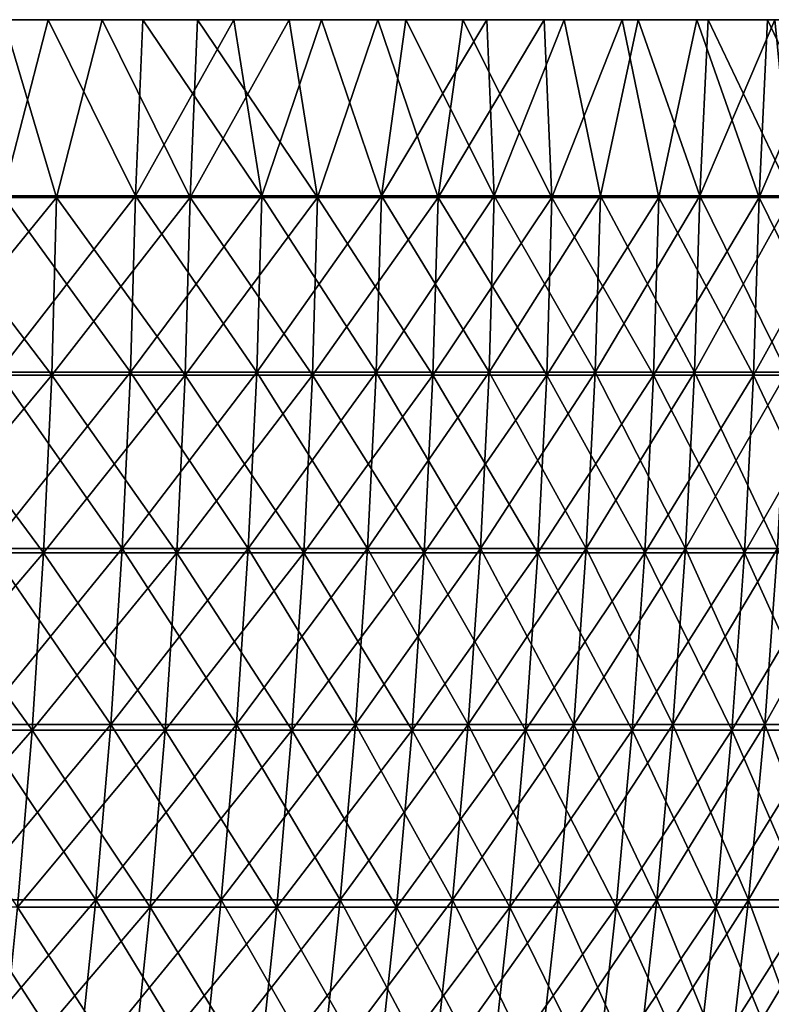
# Model space of a CAD drawing. Header units: millimetres. Extents: x -250 to 250, y -45 to 4150.
# Tile 802 of 805: x 207 to 231, y 4119 to 4150. Entities that reach past the tile are written whole.
import ezdxf

# ---------------------------------------------------------------- set-up
doc = ezdxf.new("R2010")
doc.units = ezdxf.units.MM
doc.header["$LTSCALE"] = 81.481481
for name, color, linetype in [('18', 7, 'CONTINUOUS'), ('19', 7, 'CONTINUOUS'), ('20', 7, 'CONTINUOUS'), ('21', 7, 'CONTINUOUS'), ('22', 7, 'CONTINUOUS')]:
    doc.layers.add(name, color=color, linetype=linetype)

msp = doc.modelspace()

# ---------------------------------------------------------------- linework, layer by layer
at = {"layer": '18', "color": 7, "linetype": 'CONTINUOUS'}
for points in [[(209.768, 4150, -136.005), (206.708, 4150, -140.612), (205.054, 4150, -139.487), (209.768, 4150, -136.005)], [(208.09, 4150, -134.917), (209.768, 4150, -136.005), (205.054, 4150, -139.487), (208.09, 4150, -134.917)], [(206.708, 4150, 140.612), (209.768, 4150, 136.005), (205.055, 4150, 139.487), (206.708, 4150, 140.612)], [(205.055, 4150, 139.487), (209.768, 4150, 136.005), (208.09, 4150, 134.917), (205.055, 4150, 139.487)], [(209.768, 4150, 136.005), (212.725, 4150, 131.331), (208.09, 4150, 134.917), (209.768, 4150, 136.005)], [(208.09, 4150, 134.917), (212.725, 4150, 131.331), (211.024, 4150, 130.28), (208.09, 4150, 134.917)], [(212.725, 4150, -131.331), (209.768, 4150, -136.005), (208.09, 4150, -134.917), (212.725, 4150, -131.331)], [(211.024, 4150, -130.28), (212.725, 4150, -131.331), (208.09, 4150, -134.917), (211.024, 4150, -130.28)], [(212.725, 4150, 131.331), (215.579, 4150, 126.593), (211.024, 4150, 130.28), (212.725, 4150, 131.331)], [(211.024, 4150, 130.28), (215.579, 4150, 126.593), (213.854, 4150, 125.58), (211.024, 4150, 130.28)], [(215.579, 4150, -126.593), (212.725, 4150, -131.331), (211.024, 4150, -130.28), (215.579, 4150, -126.593)], [(213.854, 4150, -125.58), (215.579, 4150, -126.593), (211.024, 4150, -130.28), (213.854, 4150, -125.58)], [(215.579, 4150, 126.593), (218.326, 4150, 121.793), (213.854, 4150, 125.58), (215.579, 4150, 126.593)], [(213.854, 4150, 125.58), (218.326, 4150, 121.793), (216.58, 4150, 120.818), (213.854, 4150, 125.58)], [(218.326, 4150, -121.793), (215.579, 4150, -126.593), (213.854, 4150, -125.58), (218.326, 4150, -121.793)], [(216.58, 4150, -120.819), (218.326, 4150, -121.793), (213.854, 4150, -125.58), (216.58, 4150, -120.819)], [(218.326, 4150, 121.793), (220.967, 4150, 116.934), (216.58, 4150, 120.818), (218.326, 4150, 121.793)], [(216.58, 4150, 120.818), (220.967, 4150, 116.934), (219.2, 4150, 115.998), (216.58, 4150, 120.818)], [(220.967, 4150, -116.934), (218.326, 4150, -121.793), (216.58, 4150, -120.819), (220.967, 4150, -116.934)], [(219.2, 4150, -115.998), (220.967, 4150, -116.934), (216.58, 4150, -120.819), (219.2, 4150, -115.998)], [(220.967, 4150, 116.934), (223.5, 4150, 112.017), (219.2, 4150, 115.998), (220.967, 4150, 116.934)], [(219.2, 4150, 115.998), (223.5, 4150, 112.017), (221.712, 4150, 111.12), (219.2, 4150, 115.998)], [(223.5, 4150, -112.017), (220.967, 4150, -116.934), (219.2, 4150, -115.998), (223.5, 4150, -112.017)], [(221.712, 4150, -111.12), (223.5, 4150, -112.017), (219.2, 4150, -115.998), (221.712, 4150, -111.12)], [(223.5, 4150, 112.017), (225.923, 4150, 107.045), (221.712, 4150, 111.12), (223.5, 4150, 112.017)], [(221.712, 4150, 111.12), (225.923, 4150, 107.045), (224.116, 4150, 106.188), (221.712, 4150, 111.12)], [(225.923, 4150, -107.045), (223.5, 4150, -112.017), (221.712, 4150, -111.12), (225.923, 4150, -107.045)], [(224.116, 4150, -106.189), (225.923, 4150, -107.045), (221.712, 4150, -111.12), (224.116, 4150, -106.189)], [(225.923, 4150, 107.045), (228.236, 4150, 102.021), (224.116, 4150, 106.188), (225.923, 4150, 107.045)], [(224.116, 4150, 106.188), (228.236, 4150, 102.021), (226.41, 4150, 101.205), (224.116, 4150, 106.188)], [(228.236, 4150, -102.021), (225.923, 4150, -107.045), (224.116, 4150, -106.189), (228.236, 4150, -102.021)], [(226.41, 4150, -101.205), (228.236, 4150, -102.021), (224.116, 4150, -106.189), (226.41, 4150, -101.205)], [(228.236, 4150, 102.021), (230.437, 4150, 96.947), (226.41, 4150, 101.205), (228.236, 4150, 102.021)], [(226.41, 4150, 101.205), (230.437, 4150, 96.947), (228.594, 4150, 96.171), (226.41, 4150, 101.205)], [(230.437, 4150, -96.947), (228.236, 4150, -102.021), (226.41, 4150, -101.205), (230.437, 4150, -96.947)], [(228.594, 4150, -96.171), (230.437, 4150, -96.947), (226.41, 4150, -101.205), (228.594, 4150, -96.171)], [(230.437, 4150, 96.947), (232.525, 4150, 91.825), (228.594, 4150, 96.171), (230.437, 4150, 96.947)], [(228.594, 4150, 96.171), (232.525, 4150, 91.825), (230.665, 4150, 91.09), (228.594, 4150, 96.171)], [(232.525, 4150, -91.825), (230.437, 4150, -96.947), (228.594, 4150, -96.171), (232.525, 4150, -91.825)], [(230.665, 4150, -91.091), (232.525, 4150, -91.825), (228.594, 4150, -96.171), (230.665, 4150, -91.091)]]:
    msp.add_3dface(points, dxfattribs=at)
at = {"layer": '19', "color": 7, "linetype": 'CONTINUOUS'}
for points in [[(206.708, 4150, -140.612), (208.35, 4144.483, -138.058), (204, 4144.483, -144.408), (206.708, 4150, -140.612)], [(206.708, 4150, -140.612), (209.768, 4150, -136.005), (208.35, 4144.483, -138.058), (206.708, 4150, -140.612)], [(209.768, 4150, -136.005), (212.503, 4144.483, -131.576), (208.35, 4144.483, -138.058), (209.768, 4150, -136.005)], [(209.768, 4150, -136.005), (212.725, 4150, -131.331), (212.503, 4144.483, -131.576), (209.768, 4150, -136.005)], [(212.725, 4150, -131.331), (215.579, 4150, -126.593), (212.503, 4144.483, -131.576), (212.725, 4150, -131.331)], [(215.579, 4150, -126.593), (216.454, 4144.483, -124.97), (212.503, 4144.483, -131.576), (215.579, 4150, -126.593)], [(215.579, 4150, -126.593), (218.326, 4150, -121.793), (216.454, 4144.483, -124.97), (215.579, 4150, -126.593)], [(218.326, 4150, -121.793), (220.199, 4144.483, -118.245), (216.454, 4144.483, -124.97), (218.326, 4150, -121.793)], [(218.326, 4150, -121.793), (220.967, 4150, -116.934), (220.199, 4144.483, -118.245), (218.326, 4150, -121.793)], [(220.967, 4150, -116.934), (223.5, 4150, -112.017), (220.199, 4144.483, -118.245), (220.967, 4150, -116.934)], [(223.5, 4150, -112.017), (223.736, 4144.483, -111.407), (220.199, 4144.483, -118.245), (223.5, 4150, -112.017)], [(223.5, 4150, -112.017), (225.923, 4150, -107.045), (223.736, 4144.483, -111.407), (223.5, 4150, -112.017)], [(225.923, 4150, -107.045), (227.061, 4144.483, -104.465), (223.736, 4144.483, -111.407), (225.923, 4150, -107.045)], [(225.923, 4150, -107.045), (228.236, 4150, -102.021), (227.061, 4144.483, -104.465), (225.923, 4150, -107.045)], [(228.236, 4150, -102.021), (230.17, 4144.483, -97.423), (227.061, 4144.483, -104.465), (228.236, 4150, -102.021)], [(228.236, 4150, -102.021), (230.437, 4150, -96.947), (230.17, 4144.483, -97.423), (228.236, 4150, -102.021)], [(230.437, 4150, -96.947), (232.525, 4150, -91.825), (230.17, 4144.483, -97.423), (230.437, 4150, -96.947)], [(232.525, 4150, -91.825), (233.061, 4144.483, -90.288), (230.17, 4144.483, -97.423), (232.525, 4150, -91.825)], [(208.197, 4138.964, -137.957), (203.85, 4138.964, -144.303), (208.35, 4144.483, -138.058), (208.197, 4138.964, -137.957)], [(208.35, 4144.483, -138.058), (203.85, 4138.964, -144.303), (204, 4144.483, -144.408), (208.35, 4144.483, -138.058)], [(212.347, 4138.964, -131.48), (208.197, 4138.964, -137.957), (212.503, 4144.483, -131.576), (212.347, 4138.964, -131.48)], [(212.503, 4144.483, -131.576), (208.197, 4138.964, -137.957), (208.35, 4144.483, -138.058), (212.503, 4144.483, -131.576)], [(216.295, 4138.964, -124.878), (212.347, 4138.964, -131.48), (216.454, 4144.483, -124.97), (216.295, 4138.964, -124.878)], [(216.454, 4144.483, -124.97), (212.347, 4138.964, -131.48), (212.503, 4144.483, -131.576), (216.454, 4144.483, -124.97)], [(220.038, 4138.964, -118.158), (216.295, 4138.964, -124.878), (220.199, 4144.483, -118.245), (220.038, 4138.964, -118.158)], [(220.199, 4144.483, -118.245), (216.295, 4138.964, -124.878), (216.454, 4144.483, -124.97), (220.199, 4144.483, -118.245)], [(223.573, 4138.964, -111.326), (220.038, 4138.964, -118.158), (223.736, 4144.483, -111.407), (223.573, 4138.964, -111.326)], [(223.736, 4144.483, -111.407), (220.038, 4138.964, -118.158), (220.199, 4144.483, -118.245), (223.736, 4144.483, -111.407)], [(226.895, 4138.964, -104.388), (223.573, 4138.964, -111.326), (227.061, 4144.483, -104.465), (226.895, 4138.964, -104.388)], [(227.061, 4144.483, -104.465), (223.573, 4138.964, -111.326), (223.736, 4144.483, -111.407), (227.061, 4144.483, -104.465)], [(230.002, 4138.964, -97.351), (226.895, 4138.964, -104.388), (230.17, 4144.483, -97.423), (230.002, 4138.964, -97.351)], [(230.17, 4144.483, -97.423), (226.895, 4138.964, -104.388), (227.061, 4144.483, -104.465), (230.17, 4144.483, -97.423)], [(232.891, 4138.964, -90.222), (230.002, 4138.964, -97.351), (233.061, 4144.483, -90.288), (232.891, 4138.964, -90.222)], [(233.061, 4144.483, -90.288), (230.002, 4138.964, -97.351), (230.17, 4144.483, -97.423), (233.061, 4144.483, -90.288)], [(207.943, 4133.45, -137.788), (203.602, 4133.45, -144.127), (208.197, 4138.964, -137.957), (207.943, 4133.45, -137.788)], [(208.197, 4138.964, -137.957), (203.602, 4133.45, -144.127), (203.85, 4138.964, -144.303), (208.197, 4138.964, -137.957)], [(212.088, 4133.45, -131.319), (207.943, 4133.45, -137.788), (212.347, 4138.964, -131.48), (212.088, 4133.45, -131.319)], [(212.347, 4138.964, -131.48), (207.943, 4133.45, -137.788), (208.197, 4138.964, -137.957), (212.347, 4138.964, -131.48)], [(216.031, 4133.45, -124.726), (212.088, 4133.45, -131.319), (216.295, 4138.964, -124.878), (216.031, 4133.45, -124.726)], [(216.295, 4138.964, -124.878), (212.088, 4133.45, -131.319), (212.347, 4138.964, -131.48), (216.295, 4138.964, -124.878)], [(219.77, 4133.45, -118.014), (216.031, 4133.45, -124.726), (220.038, 4138.964, -118.158), (219.77, 4133.45, -118.014)], [(220.038, 4138.964, -118.158), (216.031, 4133.45, -124.726), (216.295, 4138.964, -124.878), (220.038, 4138.964, -118.158)], [(223.3, 4133.45, -111.19), (219.77, 4133.45, -118.014), (223.573, 4138.964, -111.326), (223.3, 4133.45, -111.19)], [(223.573, 4138.964, -111.326), (219.77, 4133.45, -118.014), (220.038, 4138.964, -118.158), (223.573, 4138.964, -111.326)], [(226.618, 4133.45, -104.261), (223.3, 4133.45, -111.19), (226.895, 4138.964, -104.388), (226.618, 4133.45, -104.261)], [(226.895, 4138.964, -104.388), (223.3, 4133.45, -111.19), (223.573, 4138.964, -111.326), (226.895, 4138.964, -104.388)], [(229.721, 4133.45, -97.233), (226.618, 4133.45, -104.261), (230.002, 4138.964, -97.351), (229.721, 4133.45, -97.233)], [(230.002, 4138.964, -97.351), (226.618, 4133.45, -104.261), (226.895, 4138.964, -104.388), (230.002, 4138.964, -97.351)], [(232.607, 4133.45, -90.112), (229.721, 4133.45, -97.233), (232.891, 4138.964, -90.222), (232.607, 4133.45, -90.112)], [(232.891, 4138.964, -90.222), (229.721, 4133.45, -97.233), (230.002, 4138.964, -97.351), (232.891, 4138.964, -90.222)], [(207.588, 4127.944, -137.553), (203.254, 4127.944, -143.88), (207.943, 4133.45, -137.788), (207.588, 4127.944, -137.553)], [(207.943, 4133.45, -137.788), (203.254, 4127.944, -143.88), (203.602, 4133.45, -144.127), (207.943, 4133.45, -137.788)], [(211.725, 4127.944, -131.095), (207.588, 4127.944, -137.553), (212.088, 4133.45, -131.319), (211.725, 4127.944, -131.095)], [(212.088, 4133.45, -131.319), (207.588, 4127.944, -137.553), (207.943, 4133.45, -137.788), (212.088, 4133.45, -131.319)], [(215.662, 4127.944, -124.513), (211.725, 4127.944, -131.095), (216.031, 4133.45, -124.726), (215.662, 4127.944, -124.513)], [(216.031, 4133.45, -124.726), (211.725, 4127.944, -131.095), (212.088, 4133.45, -131.319), (216.031, 4133.45, -124.726)], [(219.394, 4127.944, -117.812), (215.662, 4127.944, -124.513), (219.77, 4133.45, -118.014), (219.394, 4127.944, -117.812)], [(219.77, 4133.45, -118.014), (215.662, 4127.944, -124.513), (216.031, 4133.45, -124.726), (219.77, 4133.45, -118.014)], [(222.918, 4127.944, -111), (219.394, 4127.944, -117.812), (223.3, 4133.45, -111.19), (222.918, 4127.944, -111)], [(223.3, 4133.45, -111.19), (219.394, 4127.944, -117.812), (219.77, 4133.45, -118.014), (223.3, 4133.45, -111.19)], [(226.231, 4127.944, -104.083), (222.918, 4127.944, -111), (226.618, 4133.45, -104.261), (226.231, 4127.944, -104.083)], [(226.618, 4133.45, -104.261), (222.918, 4127.944, -111), (223.3, 4133.45, -111.19), (226.618, 4133.45, -104.261)], [(229.329, 4127.944, -97.066), (226.231, 4127.944, -104.083), (229.721, 4133.45, -97.233), (229.329, 4127.944, -97.066)], [(229.721, 4133.45, -97.233), (226.231, 4127.944, -104.083), (226.618, 4133.45, -104.261), (229.721, 4133.45, -97.233)], [(232.209, 4127.944, -89.958), (229.329, 4127.944, -97.066), (232.607, 4133.45, -90.112), (232.209, 4127.944, -89.958)], [(232.607, 4133.45, -90.112), (229.329, 4127.944, -97.066), (229.721, 4133.45, -97.233), (232.607, 4133.45, -90.112)], [(207.131, 4122.448, -137.25), (202.806, 4122.448, -143.564), (207.588, 4127.944, -137.553), (207.131, 4122.448, -137.25)], [(207.588, 4127.944, -137.553), (202.806, 4122.448, -143.564), (203.254, 4127.944, -143.88), (207.588, 4127.944, -137.553)], [(211.26, 4122.448, -130.806), (207.131, 4122.448, -137.25), (211.725, 4127.944, -131.095), (211.26, 4122.448, -130.806)], [(211.725, 4127.944, -131.095), (207.131, 4122.448, -137.25), (207.588, 4127.944, -137.553), (211.725, 4127.944, -131.095)], [(215.188, 4122.448, -124.239), (211.26, 4122.448, -130.806), (215.662, 4127.944, -124.513), (215.188, 4122.448, -124.239)], [(215.662, 4127.944, -124.513), (211.26, 4122.448, -130.806), (211.725, 4127.944, -131.095), (215.662, 4127.944, -124.513)], [(218.911, 4122.448, -117.553), (215.188, 4122.448, -124.239), (219.394, 4127.944, -117.812), (218.911, 4122.448, -117.553)], [(219.394, 4127.944, -117.812), (215.188, 4122.448, -124.239), (215.662, 4127.944, -124.513), (219.394, 4127.944, -117.812)], [(222.428, 4122.448, -110.756), (218.911, 4122.448, -117.553), (222.918, 4127.944, -111), (222.428, 4122.448, -110.756)], [(222.918, 4127.944, -111), (218.911, 4122.448, -117.553), (219.394, 4127.944, -117.812), (222.918, 4127.944, -111)], [(225.733, 4122.448, -103.854), (222.428, 4122.448, -110.756), (226.231, 4127.944, -104.083), (225.733, 4122.448, -103.854)], [(226.231, 4127.944, -104.083), (222.428, 4122.448, -110.756), (222.918, 4127.944, -111), (226.231, 4127.944, -104.083)], [(228.824, 4122.448, -96.853), (225.733, 4122.448, -103.854), (229.329, 4127.944, -97.066), (228.824, 4122.448, -96.853)], [(229.329, 4127.944, -97.066), (225.733, 4122.448, -103.854), (226.231, 4127.944, -104.083), (229.329, 4127.944, -97.066)], [(231.698, 4122.448, -89.76), (228.824, 4122.448, -96.853), (232.209, 4127.944, -89.958), (231.698, 4122.448, -89.76)], [(232.209, 4127.944, -89.958), (228.824, 4122.448, -96.853), (229.329, 4127.944, -97.066), (232.209, 4127.944, -89.958)], [(210.691, 4116.967, -130.454), (206.573, 4116.967, -136.88), (211.26, 4122.448, -130.806), (210.691, 4116.967, -130.454)], [(211.26, 4122.448, -130.806), (206.573, 4116.967, -136.88), (207.131, 4122.448, -137.25), (211.26, 4122.448, -130.806)], [(214.608, 4116.967, -123.904), (210.691, 4116.967, -130.454), (215.188, 4122.448, -124.239), (214.608, 4116.967, -123.904)], [(215.188, 4122.448, -124.239), (210.691, 4116.967, -130.454), (211.26, 4122.448, -130.806), (215.188, 4122.448, -124.239)], [(218.322, 4116.967, -117.236), (214.608, 4116.967, -123.904), (218.911, 4122.448, -117.553), (218.322, 4116.967, -117.236)], [(218.911, 4122.448, -117.553), (214.608, 4116.967, -123.904), (215.188, 4122.448, -124.239), (218.911, 4122.448, -117.553)], [(221.829, 4116.967, -110.458), (218.322, 4116.967, -117.236), (222.428, 4122.448, -110.756), (221.829, 4116.967, -110.458)], [(222.428, 4122.448, -110.756), (218.322, 4116.967, -117.236), (218.911, 4122.448, -117.553), (222.428, 4122.448, -110.756)], [(225.125, 4116.967, -103.574), (221.829, 4116.967, -110.458), (225.733, 4122.448, -103.854), (225.125, 4116.967, -103.574)], [(225.733, 4122.448, -103.854), (221.829, 4116.967, -110.458), (222.428, 4122.448, -110.756), (225.733, 4122.448, -103.854)], [(228.208, 4116.967, -96.592), (225.125, 4116.967, -103.574), (228.824, 4122.448, -96.853), (228.208, 4116.967, -96.592)], [(228.824, 4122.448, -96.853), (225.125, 4116.967, -103.574), (225.733, 4122.448, -103.854), (228.824, 4122.448, -96.853)], [(231.074, 4116.967, -89.519), (228.208, 4116.967, -96.592), (231.698, 4122.448, -89.76), (231.074, 4116.967, -89.519)], [(231.698, 4122.448, -89.76), (228.208, 4116.967, -96.592), (228.824, 4122.448, -96.853), (231.698, 4122.448, -89.76)]]:
    msp.add_3dface(points, dxfattribs=at)
at = {"layer": '20', "color": 7, "linetype": 'CONTINUOUS'}
for points in [[(206.708, 4150, 140.612), (204, 4144.483, 144.408), (208.35, 4144.483, 138.058), (206.708, 4150, 140.612)], [(209.768, 4150, 136.005), (206.708, 4150, 140.612), (208.35, 4144.483, 138.058), (209.768, 4150, 136.005)], [(209.768, 4150, 136.005), (208.35, 4144.483, 138.058), (212.503, 4144.483, 131.576), (209.768, 4150, 136.005)], [(212.725, 4150, 131.331), (209.768, 4150, 136.005), (212.503, 4144.483, 131.576), (212.725, 4150, 131.331)], [(212.725, 4150, 131.331), (212.503, 4144.483, 131.576), (216.454, 4144.483, 124.97), (212.725, 4150, 131.331)], [(215.579, 4150, 126.593), (212.725, 4150, 131.331), (216.454, 4144.483, 124.97), (215.579, 4150, 126.593)], [(218.326, 4150, 121.793), (215.579, 4150, 126.593), (216.454, 4144.483, 124.97), (218.326, 4150, 121.793)], [(218.326, 4150, 121.793), (216.454, 4144.483, 124.97), (220.199, 4144.483, 118.245), (218.326, 4150, 121.793)], [(220.967, 4150, 116.934), (218.326, 4150, 121.793), (220.199, 4144.483, 118.245), (220.967, 4150, 116.934)], [(220.967, 4150, 116.934), (220.199, 4144.483, 118.245), (223.736, 4144.483, 111.407), (220.967, 4150, 116.934)], [(223.5, 4150, 112.017), (220.967, 4150, 116.934), (223.736, 4144.483, 111.407), (223.5, 4150, 112.017)], [(225.923, 4150, 107.045), (223.5, 4150, 112.017), (223.736, 4144.483, 111.407), (225.923, 4150, 107.045)], [(225.923, 4150, 107.045), (223.736, 4144.483, 111.407), (227.061, 4144.483, 104.465), (225.923, 4150, 107.045)], [(228.236, 4150, 102.021), (225.923, 4150, 107.045), (227.061, 4144.483, 104.465), (228.236, 4150, 102.021)], [(228.236, 4150, 102.021), (227.061, 4144.483, 104.465), (230.17, 4144.483, 97.423), (228.236, 4150, 102.021)], [(230.437, 4150, 96.947), (228.236, 4150, 102.021), (230.17, 4144.483, 97.423), (230.437, 4150, 96.947)], [(230.437, 4150, 96.947), (230.17, 4144.483, 97.423), (233.061, 4144.483, 90.288), (230.437, 4150, 96.947)], [(232.525, 4150, 91.825), (230.437, 4150, 96.947), (233.061, 4144.483, 90.288), (232.525, 4150, 91.825)], [(203.85, 4138.964, 144.303), (208.197, 4138.964, 137.957), (204, 4144.483, 144.408), (203.85, 4138.964, 144.303)], [(204, 4144.483, 144.408), (208.197, 4138.964, 137.957), (208.35, 4144.483, 138.058), (204, 4144.483, 144.408)], [(208.197, 4138.964, 137.957), (212.347, 4138.964, 131.48), (208.35, 4144.483, 138.058), (208.197, 4138.964, 137.957)], [(208.35, 4144.483, 138.058), (212.347, 4138.964, 131.48), (212.503, 4144.483, 131.576), (208.35, 4144.483, 138.058)], [(212.347, 4138.964, 131.48), (216.295, 4138.964, 124.878), (212.503, 4144.483, 131.576), (212.347, 4138.964, 131.48)], [(212.503, 4144.483, 131.576), (216.295, 4138.964, 124.878), (216.454, 4144.483, 124.97), (212.503, 4144.483, 131.576)], [(216.295, 4138.964, 124.878), (220.038, 4138.964, 118.158), (216.454, 4144.483, 124.97), (216.295, 4138.964, 124.878)], [(216.454, 4144.483, 124.97), (220.038, 4138.964, 118.158), (220.199, 4144.483, 118.245), (216.454, 4144.483, 124.97)], [(220.038, 4138.964, 118.158), (223.573, 4138.964, 111.326), (220.199, 4144.483, 118.245), (220.038, 4138.964, 118.158)], [(220.199, 4144.483, 118.245), (223.573, 4138.964, 111.326), (223.736, 4144.483, 111.407), (220.199, 4144.483, 118.245)], [(223.573, 4138.964, 111.326), (226.895, 4138.964, 104.388), (223.736, 4144.483, 111.407), (223.573, 4138.964, 111.326)], [(223.736, 4144.483, 111.407), (226.895, 4138.964, 104.388), (227.061, 4144.483, 104.465), (223.736, 4144.483, 111.407)], [(226.895, 4138.964, 104.388), (230.002, 4138.964, 97.351), (227.061, 4144.483, 104.465), (226.895, 4138.964, 104.388)], [(227.061, 4144.483, 104.465), (230.002, 4138.964, 97.351), (230.17, 4144.483, 97.423), (227.061, 4144.483, 104.465)], [(230.002, 4138.964, 97.351), (232.891, 4138.964, 90.222), (230.17, 4144.483, 97.423), (230.002, 4138.964, 97.351)], [(230.17, 4144.483, 97.423), (232.891, 4138.964, 90.222), (233.061, 4144.483, 90.288), (230.17, 4144.483, 97.423)], [(203.602, 4133.45, 144.127), (207.943, 4133.45, 137.788), (203.85, 4138.964, 144.303), (203.602, 4133.45, 144.127)], [(203.85, 4138.964, 144.303), (207.943, 4133.45, 137.788), (208.197, 4138.964, 137.957), (203.85, 4138.964, 144.303)], [(207.943, 4133.45, 137.788), (212.088, 4133.45, 131.319), (208.197, 4138.964, 137.957), (207.943, 4133.45, 137.788)], [(208.197, 4138.964, 137.957), (212.088, 4133.45, 131.319), (212.347, 4138.964, 131.48), (208.197, 4138.964, 137.957)], [(212.088, 4133.45, 131.319), (216.031, 4133.45, 124.726), (212.347, 4138.964, 131.48), (212.088, 4133.45, 131.319)], [(212.347, 4138.964, 131.48), (216.031, 4133.45, 124.726), (216.295, 4138.964, 124.878), (212.347, 4138.964, 131.48)], [(216.031, 4133.45, 124.726), (219.77, 4133.45, 118.014), (216.295, 4138.964, 124.878), (216.031, 4133.45, 124.726)], [(216.295, 4138.964, 124.878), (219.77, 4133.45, 118.014), (220.038, 4138.964, 118.158), (216.295, 4138.964, 124.878)], [(219.77, 4133.45, 118.014), (223.3, 4133.45, 111.19), (220.038, 4138.964, 118.158), (219.77, 4133.45, 118.014)], [(220.038, 4138.964, 118.158), (223.3, 4133.45, 111.19), (223.573, 4138.964, 111.326), (220.038, 4138.964, 118.158)], [(223.3, 4133.45, 111.19), (226.618, 4133.45, 104.261), (223.573, 4138.964, 111.326), (223.3, 4133.45, 111.19)], [(223.573, 4138.964, 111.326), (226.618, 4133.45, 104.261), (226.895, 4138.964, 104.388), (223.573, 4138.964, 111.326)], [(226.618, 4133.45, 104.261), (229.721, 4133.45, 97.233), (226.895, 4138.964, 104.388), (226.618, 4133.45, 104.261)], [(226.895, 4138.964, 104.388), (229.721, 4133.45, 97.233), (230.002, 4138.964, 97.351), (226.895, 4138.964, 104.388)], [(229.721, 4133.45, 97.233), (232.607, 4133.45, 90.112), (230.002, 4138.964, 97.351), (229.721, 4133.45, 97.233)], [(230.002, 4138.964, 97.351), (232.607, 4133.45, 90.112), (232.891, 4138.964, 90.222), (230.002, 4138.964, 97.351)], [(203.254, 4127.944, 143.88), (207.588, 4127.944, 137.553), (203.602, 4133.45, 144.127), (203.254, 4127.944, 143.88)], [(203.602, 4133.45, 144.127), (207.588, 4127.944, 137.553), (207.943, 4133.45, 137.788), (203.602, 4133.45, 144.127)], [(207.588, 4127.944, 137.553), (211.725, 4127.944, 131.095), (207.943, 4133.45, 137.788), (207.588, 4127.944, 137.553)], [(207.943, 4133.45, 137.788), (211.725, 4127.944, 131.095), (212.088, 4133.45, 131.319), (207.943, 4133.45, 137.788)], [(211.725, 4127.944, 131.095), (215.662, 4127.944, 124.513), (212.088, 4133.45, 131.319), (211.725, 4127.944, 131.095)], [(212.088, 4133.45, 131.319), (215.662, 4127.944, 124.513), (216.031, 4133.45, 124.726), (212.088, 4133.45, 131.319)], [(215.662, 4127.944, 124.513), (219.394, 4127.944, 117.812), (216.031, 4133.45, 124.726), (215.662, 4127.944, 124.513)], [(216.031, 4133.45, 124.726), (219.394, 4127.944, 117.812), (219.77, 4133.45, 118.014), (216.031, 4133.45, 124.726)], [(219.394, 4127.944, 117.812), (222.918, 4127.944, 111), (219.77, 4133.45, 118.014), (219.394, 4127.944, 117.812)], [(219.77, 4133.45, 118.014), (222.918, 4127.944, 111), (223.3, 4133.45, 111.19), (219.77, 4133.45, 118.014)], [(222.918, 4127.944, 111), (226.231, 4127.944, 104.083), (223.3, 4133.45, 111.19), (222.918, 4127.944, 111)], [(223.3, 4133.45, 111.19), (226.231, 4127.944, 104.083), (226.618, 4133.45, 104.261), (223.3, 4133.45, 111.19)], [(226.231, 4127.944, 104.083), (229.329, 4127.944, 97.066), (226.618, 4133.45, 104.261), (226.231, 4127.944, 104.083)], [(226.618, 4133.45, 104.261), (229.329, 4127.944, 97.066), (229.721, 4133.45, 97.233), (226.618, 4133.45, 104.261)], [(229.329, 4127.944, 97.066), (232.209, 4127.944, 89.958), (229.721, 4133.45, 97.233), (229.329, 4127.944, 97.066)], [(229.721, 4133.45, 97.233), (232.209, 4127.944, 89.958), (232.607, 4133.45, 90.112), (229.721, 4133.45, 97.233)], [(203.254, 4127.944, 143.88), (207.131, 4122.448, 137.25), (207.588, 4127.944, 137.553), (203.254, 4127.944, 143.88)], [(207.131, 4122.448, 137.25), (211.26, 4122.448, 130.806), (207.588, 4127.944, 137.553), (207.131, 4122.448, 137.25)], [(207.588, 4127.944, 137.553), (211.26, 4122.448, 130.806), (211.725, 4127.944, 131.095), (207.588, 4127.944, 137.553)], [(211.26, 4122.448, 130.806), (215.188, 4122.448, 124.239), (211.725, 4127.944, 131.095), (211.26, 4122.448, 130.806)], [(211.725, 4127.944, 131.095), (215.188, 4122.448, 124.239), (215.662, 4127.944, 124.513), (211.725, 4127.944, 131.095)], [(215.188, 4122.448, 124.239), (218.911, 4122.448, 117.553), (215.662, 4127.944, 124.513), (215.188, 4122.448, 124.239)], [(215.662, 4127.944, 124.513), (218.911, 4122.448, 117.553), (219.394, 4127.944, 117.812), (215.662, 4127.944, 124.513)], [(218.911, 4122.448, 117.553), (222.428, 4122.448, 110.756), (219.394, 4127.944, 117.812), (218.911, 4122.448, 117.553)], [(219.394, 4127.944, 117.812), (222.428, 4122.448, 110.756), (222.918, 4127.944, 111), (219.394, 4127.944, 117.812)], [(222.428, 4122.448, 110.756), (225.733, 4122.448, 103.854), (222.918, 4127.944, 111), (222.428, 4122.448, 110.756)], [(222.918, 4127.944, 111), (225.733, 4122.448, 103.854), (226.231, 4127.944, 104.083), (222.918, 4127.944, 111)], [(225.733, 4122.448, 103.854), (228.824, 4122.448, 96.853), (226.231, 4127.944, 104.083), (225.733, 4122.448, 103.854)], [(226.231, 4127.944, 104.083), (228.824, 4122.448, 96.853), (229.329, 4127.944, 97.066), (226.231, 4127.944, 104.083)], [(228.824, 4122.448, 96.853), (231.698, 4122.448, 89.76), (229.329, 4127.944, 97.066), (228.824, 4122.448, 96.853)], [(229.329, 4127.944, 97.066), (231.698, 4122.448, 89.76), (232.209, 4127.944, 89.958), (229.329, 4127.944, 97.066)], [(206.573, 4116.967, 136.88), (210.691, 4116.967, 130.454), (207.131, 4122.448, 137.25), (206.573, 4116.967, 136.88)], [(207.131, 4122.448, 137.25), (210.691, 4116.967, 130.454), (211.26, 4122.448, 130.806), (207.131, 4122.448, 137.25)], [(210.691, 4116.967, 130.454), (214.608, 4116.967, 123.904), (211.26, 4122.448, 130.806), (210.691, 4116.967, 130.454)], [(211.26, 4122.448, 130.806), (214.608, 4116.967, 123.904), (215.188, 4122.448, 124.239), (211.26, 4122.448, 130.806)], [(214.608, 4116.967, 123.904), (218.322, 4116.967, 117.236), (215.188, 4122.448, 124.239), (214.608, 4116.967, 123.904)], [(215.188, 4122.448, 124.239), (218.322, 4116.967, 117.236), (218.911, 4122.448, 117.553), (215.188, 4122.448, 124.239)], [(218.322, 4116.967, 117.236), (221.829, 4116.967, 110.458), (218.911, 4122.448, 117.553), (218.322, 4116.967, 117.236)], [(218.911, 4122.448, 117.553), (221.829, 4116.967, 110.458), (222.428, 4122.448, 110.756), (218.911, 4122.448, 117.553)], [(221.829, 4116.967, 110.458), (225.125, 4116.967, 103.574), (222.428, 4122.448, 110.756), (221.829, 4116.967, 110.458)], [(222.428, 4122.448, 110.756), (225.125, 4116.967, 103.574), (225.733, 4122.448, 103.854), (222.428, 4122.448, 110.756)], [(225.125, 4116.967, 103.574), (228.208, 4116.967, 96.592), (225.733, 4122.448, 103.854), (225.125, 4116.967, 103.574)], [(225.733, 4122.448, 103.854), (228.208, 4116.967, 96.592), (228.824, 4122.448, 96.853), (225.733, 4122.448, 103.854)], [(228.208, 4116.967, 96.592), (231.074, 4116.967, 89.519), (228.824, 4122.448, 96.853), (228.208, 4116.967, 96.592)], [(228.824, 4122.448, 96.853), (231.074, 4116.967, 89.519), (231.698, 4122.448, 89.76), (228.824, 4122.448, 96.853)]]:
    msp.add_3dface(points, dxfattribs=at)
at = {"layer": '21', "color": 7, "linetype": 'CONTINUOUS'}
for points in [[(205.055, 4150, 139.487), (208.09, 4150, 134.917), (206.683, 4144.528, 136.953), (205.055, 4150, 139.487)], [(208.09, 4150, 134.917), (210.803, 4144.528, 130.523), (206.683, 4144.528, 136.953), (208.09, 4150, 134.917)], [(208.09, 4150, 134.917), (211.024, 4150, 130.28), (210.803, 4144.528, 130.523), (208.09, 4150, 134.917)], [(211.024, 4150, 130.28), (213.854, 4150, 125.58), (210.803, 4144.528, 130.523), (211.024, 4150, 130.28)], [(213.854, 4150, 125.58), (214.722, 4144.528, 123.97), (210.803, 4144.528, 130.523), (213.854, 4150, 125.58)], [(213.854, 4150, 125.58), (216.58, 4150, 120.818), (214.722, 4144.528, 123.97), (213.854, 4150, 125.58)], [(216.58, 4150, 120.818), (218.438, 4144.528, 117.299), (214.722, 4144.528, 123.97), (216.58, 4150, 120.818)], [(216.58, 4150, 120.818), (219.2, 4150, 115.998), (218.438, 4144.528, 117.299), (216.58, 4150, 120.818)], [(219.2, 4150, 115.998), (221.712, 4150, 111.12), (218.438, 4144.528, 117.299), (219.2, 4150, 115.998)], [(221.712, 4150, 111.12), (221.946, 4144.528, 110.516), (218.438, 4144.528, 117.299), (221.712, 4150, 111.12)], [(221.712, 4150, 111.12), (224.116, 4150, 106.188), (221.946, 4144.528, 110.516), (221.712, 4150, 111.12)], [(224.116, 4150, 106.188), (225.245, 4144.528, 103.629), (221.946, 4144.528, 110.516), (224.116, 4150, 106.188)], [(224.116, 4150, 106.188), (226.41, 4150, 101.205), (225.245, 4144.528, 103.629), (224.116, 4150, 106.188)], [(226.41, 4150, 101.205), (228.329, 4144.528, 96.643), (225.245, 4144.528, 103.629), (226.41, 4150, 101.205)], [(226.41, 4150, 101.205), (228.594, 4150, 96.171), (228.329, 4144.528, 96.643), (226.41, 4150, 101.205)], [(228.594, 4150, 96.171), (230.665, 4150, 91.09), (228.329, 4144.528, 96.643), (228.594, 4150, 96.171)], [(230.665, 4150, 91.09), (231.197, 4144.528, 89.566), (228.329, 4144.528, 96.643), (230.665, 4150, 91.09)], [(210.648, 4139.054, 130.428), (206.532, 4139.054, 136.853), (210.803, 4144.528, 130.523), (210.648, 4139.054, 130.428)], [(210.803, 4144.528, 130.523), (206.532, 4139.054, 136.853), (206.683, 4144.528, 136.953), (210.803, 4144.528, 130.523)], [(214.565, 4139.054, 123.879), (210.648, 4139.054, 130.428), (214.722, 4144.528, 123.97), (214.565, 4139.054, 123.879)], [(214.722, 4144.528, 123.97), (210.648, 4139.054, 130.428), (210.803, 4144.528, 130.523), (214.722, 4144.528, 123.97)], [(218.278, 4139.054, 117.213), (214.565, 4139.054, 123.879), (218.438, 4144.528, 117.299), (218.278, 4139.054, 117.213)], [(218.438, 4144.528, 117.299), (214.565, 4139.054, 123.879), (214.722, 4144.528, 123.97), (218.438, 4144.528, 117.299)], [(221.784, 4139.054, 110.435), (218.278, 4139.054, 117.213), (221.946, 4144.528, 110.516), (221.784, 4139.054, 110.435)], [(221.946, 4144.528, 110.516), (218.278, 4139.054, 117.213), (218.438, 4144.528, 117.299), (221.946, 4144.528, 110.516)], [(225.08, 4139.054, 103.553), (221.784, 4139.054, 110.435), (225.245, 4144.528, 103.629), (225.08, 4139.054, 103.553)], [(225.245, 4144.528, 103.629), (221.784, 4139.054, 110.435), (221.946, 4144.528, 110.516), (225.245, 4144.528, 103.629)], [(228.162, 4139.054, 96.573), (225.08, 4139.054, 103.553), (228.329, 4144.528, 96.643), (228.162, 4139.054, 96.573)], [(228.329, 4144.528, 96.643), (225.08, 4139.054, 103.553), (225.245, 4144.528, 103.629), (228.329, 4144.528, 96.643)], [(231.028, 4139.054, 89.501), (228.162, 4139.054, 96.573), (231.197, 4144.528, 89.566), (231.028, 4139.054, 89.501)], [(231.197, 4144.528, 89.566), (228.162, 4139.054, 96.573), (228.329, 4144.528, 96.643), (231.197, 4144.528, 89.566)], [(210.391, 4133.584, 130.269), (206.28, 4133.584, 136.686), (210.648, 4139.054, 130.428), (210.391, 4133.584, 130.269)], [(210.648, 4139.054, 130.428), (206.28, 4133.584, 136.686), (206.532, 4139.054, 136.853), (210.648, 4139.054, 130.428)], [(214.303, 4133.584, 123.728), (210.391, 4133.584, 130.269), (214.565, 4139.054, 123.879), (214.303, 4133.584, 123.728)], [(214.565, 4139.054, 123.879), (210.391, 4133.584, 130.269), (210.648, 4139.054, 130.428), (214.565, 4139.054, 123.879)], [(218.012, 4133.584, 117.07), (214.303, 4133.584, 123.728), (218.278, 4139.054, 117.213), (218.012, 4133.584, 117.07)], [(218.278, 4139.054, 117.213), (214.303, 4133.584, 123.728), (214.565, 4139.054, 123.879), (218.278, 4139.054, 117.213)], [(221.514, 4133.584, 110.301), (218.012, 4133.584, 117.07), (221.784, 4139.054, 110.435), (221.514, 4133.584, 110.301)], [(221.784, 4139.054, 110.435), (218.012, 4133.584, 117.07), (218.278, 4139.054, 117.213), (221.784, 4139.054, 110.435)], [(224.805, 4133.584, 103.427), (221.514, 4133.584, 110.301), (225.08, 4139.054, 103.553), (224.805, 4133.584, 103.427)], [(225.08, 4139.054, 103.553), (221.514, 4133.584, 110.301), (221.784, 4139.054, 110.435), (225.08, 4139.054, 103.553)], [(227.884, 4133.584, 96.455), (224.805, 4133.584, 103.427), (228.162, 4139.054, 96.573), (227.884, 4133.584, 96.455)], [(228.162, 4139.054, 96.573), (224.805, 4133.584, 103.427), (225.08, 4139.054, 103.553), (228.162, 4139.054, 96.573)], [(230.746, 4133.584, 89.391), (227.884, 4133.584, 96.455), (231.028, 4139.054, 89.501), (230.746, 4133.584, 89.391)], [(231.028, 4139.054, 89.501), (227.884, 4133.584, 96.455), (228.162, 4139.054, 96.573), (231.028, 4139.054, 89.501)], [(210.032, 4128.123, 130.046), (205.927, 4128.123, 136.452), (210.391, 4133.584, 130.269), (210.032, 4128.123, 130.046)], [(210.391, 4133.584, 130.269), (205.927, 4128.123, 136.452), (206.28, 4133.584, 136.686), (210.391, 4133.584, 130.269)], [(213.937, 4128.123, 123.517), (210.032, 4128.123, 130.046), (214.303, 4133.584, 123.728), (213.937, 4128.123, 123.517)], [(214.303, 4133.584, 123.728), (210.032, 4128.123, 130.046), (210.391, 4133.584, 130.269), (214.303, 4133.584, 123.728)], [(217.639, 4128.123, 116.87), (213.937, 4128.123, 123.517), (218.012, 4133.584, 117.07), (217.639, 4128.123, 116.87)], [(218.012, 4133.584, 117.07), (213.937, 4128.123, 123.517), (214.303, 4133.584, 123.728), (218.012, 4133.584, 117.07)], [(221.135, 4128.123, 110.112), (217.639, 4128.123, 116.87), (221.514, 4133.584, 110.301), (221.135, 4128.123, 110.112)], [(221.514, 4133.584, 110.301), (217.639, 4128.123, 116.87), (218.012, 4133.584, 117.07), (221.514, 4133.584, 110.301)], [(224.421, 4128.123, 103.25), (221.135, 4128.123, 110.112), (224.805, 4133.584, 103.427), (224.421, 4128.123, 103.25)], [(224.805, 4133.584, 103.427), (221.135, 4128.123, 110.112), (221.514, 4133.584, 110.301), (224.805, 4133.584, 103.427)], [(227.494, 4128.123, 96.29), (224.421, 4128.123, 103.25), (227.884, 4133.584, 96.455), (227.494, 4128.123, 96.29)], [(227.884, 4133.584, 96.455), (224.421, 4128.123, 103.25), (224.805, 4133.584, 103.427), (227.884, 4133.584, 96.455)], [(230.352, 4128.123, 89.239), (227.494, 4128.123, 96.29), (230.746, 4133.584, 89.391), (230.352, 4128.123, 89.239)], [(230.746, 4133.584, 89.391), (227.494, 4128.123, 96.29), (227.884, 4133.584, 96.455), (230.746, 4133.584, 89.391)], [(232.99, 4128.123, 82.103), (230.352, 4128.123, 89.239), (233.389, 4133.584, 82.243), (232.99, 4128.123, 82.103)], [(233.389, 4133.584, 82.243), (230.352, 4128.123, 89.239), (230.746, 4133.584, 89.391), (233.389, 4133.584, 82.243)], [(209.57, 4122.673, 129.76), (205.474, 4122.673, 136.152), (210.032, 4128.123, 130.046), (209.57, 4122.673, 129.76)], [(210.032, 4128.123, 130.046), (205.474, 4122.673, 136.152), (205.927, 4128.123, 136.452), (210.032, 4128.123, 130.046)], [(213.466, 4122.673, 123.245), (209.57, 4122.673, 129.76), (213.937, 4128.123, 123.517), (213.466, 4122.673, 123.245)], [(213.937, 4128.123, 123.517), (209.57, 4122.673, 129.76), (210.032, 4128.123, 130.046), (213.937, 4128.123, 123.517)], [(217.16, 4122.673, 116.613), (213.466, 4122.673, 123.245), (217.639, 4128.123, 116.87), (217.16, 4122.673, 116.613)], [(217.639, 4128.123, 116.87), (213.466, 4122.673, 123.245), (213.937, 4128.123, 123.517), (217.639, 4128.123, 116.87)], [(220.649, 4122.673, 109.87), (217.16, 4122.673, 116.613), (221.135, 4128.123, 110.112), (220.649, 4122.673, 109.87)], [(221.135, 4128.123, 110.112), (217.16, 4122.673, 116.613), (217.639, 4128.123, 116.87), (221.135, 4128.123, 110.112)], [(223.927, 4122.673, 103.023), (220.649, 4122.673, 109.87), (224.421, 4128.123, 103.25), (223.927, 4122.673, 103.023)], [(224.421, 4128.123, 103.25), (220.649, 4122.673, 109.87), (221.135, 4128.123, 110.112), (224.421, 4128.123, 103.25)], [(226.994, 4122.673, 96.078), (223.927, 4122.673, 103.023), (227.494, 4128.123, 96.29), (226.994, 4122.673, 96.078)], [(227.494, 4128.123, 96.29), (223.927, 4122.673, 103.023), (224.421, 4128.123, 103.25), (227.494, 4128.123, 96.29)], [(229.845, 4122.673, 89.042), (226.994, 4122.673, 96.078), (230.352, 4128.123, 89.239), (229.845, 4122.673, 89.042)], [(230.352, 4128.123, 89.239), (226.994, 4122.673, 96.078), (227.494, 4128.123, 96.29), (230.352, 4128.123, 89.239)], [(232.478, 4122.673, 81.922), (229.845, 4122.673, 89.042), (232.99, 4128.123, 82.103), (232.478, 4122.673, 81.922)], [(232.99, 4128.123, 82.103), (229.845, 4122.673, 89.042), (230.352, 4128.123, 89.239), (232.99, 4128.123, 82.103)], [(209.006, 4117.235, 129.411), (204.921, 4117.235, 135.786), (209.57, 4122.673, 129.76), (209.006, 4117.235, 129.411)], [(209.57, 4122.673, 129.76), (204.921, 4117.235, 135.786), (205.474, 4122.673, 136.152), (209.57, 4122.673, 129.76)], [(212.892, 4117.235, 122.913), (209.006, 4117.235, 129.411), (213.466, 4122.673, 123.245), (212.892, 4117.235, 122.913)], [(213.466, 4122.673, 123.245), (209.006, 4117.235, 129.411), (209.57, 4122.673, 129.76), (213.466, 4122.673, 123.245)], [(216.576, 4117.235, 116.299), (212.892, 4117.235, 122.913), (217.16, 4122.673, 116.613), (216.576, 4117.235, 116.299)], [(217.16, 4122.673, 116.613), (212.892, 4117.235, 122.913), (213.466, 4122.673, 123.245), (217.16, 4122.673, 116.613)], [(220.055, 4117.235, 109.574), (216.576, 4117.235, 116.299), (220.649, 4122.673, 109.87), (220.055, 4117.235, 109.574)], [(220.649, 4122.673, 109.87), (216.576, 4117.235, 116.299), (217.16, 4122.673, 116.613), (220.649, 4122.673, 109.87)], [(223.324, 4117.235, 102.746), (220.055, 4117.235, 109.574), (223.927, 4122.673, 103.023), (223.324, 4117.235, 102.746)], [(223.927, 4122.673, 103.023), (220.055, 4117.235, 109.574), (220.649, 4122.673, 109.87), (223.927, 4122.673, 103.023)], [(226.383, 4117.235, 95.82), (223.324, 4117.235, 102.746), (226.994, 4122.673, 96.078), (226.383, 4117.235, 95.82)], [(226.994, 4122.673, 96.078), (223.324, 4117.235, 102.746), (223.927, 4122.673, 103.023), (226.994, 4122.673, 96.078)], [(229.226, 4117.235, 88.803), (226.383, 4117.235, 95.82), (229.845, 4122.673, 89.042), (229.226, 4117.235, 88.803)], [(229.845, 4122.673, 89.042), (226.383, 4117.235, 95.82), (226.994, 4122.673, 96.078), (229.845, 4122.673, 89.042)], [(231.852, 4117.235, 81.701), (229.226, 4117.235, 88.803), (232.478, 4122.673, 81.922), (231.852, 4117.235, 81.701)], [(232.478, 4122.673, 81.922), (229.226, 4117.235, 88.803), (229.845, 4122.673, 89.042), (232.478, 4122.673, 81.922)]]:
    msp.add_3dface(points, dxfattribs=at)
at = {"layer": '22', "color": 7, "linetype": 'CONTINUOUS'}
for points in [[(208.09, 4150, -134.917), (205.054, 4150, -139.487), (206.683, 4144.528, -136.953), (208.09, 4150, -134.917)], [(208.09, 4150, -134.917), (206.683, 4144.528, -136.953), (210.803, 4144.528, -130.523), (208.09, 4150, -134.917)], [(211.024, 4150, -130.28), (208.09, 4150, -134.917), (210.803, 4144.528, -130.523), (211.024, 4150, -130.28)], [(211.024, 4150, -130.28), (210.803, 4144.528, -130.523), (214.722, 4144.528, -123.97), (211.024, 4150, -130.28)], [(213.854, 4150, -125.58), (211.024, 4150, -130.28), (214.722, 4144.528, -123.97), (213.854, 4150, -125.58)], [(216.58, 4150, -120.819), (213.854, 4150, -125.58), (214.722, 4144.528, -123.97), (216.58, 4150, -120.819)], [(216.58, 4150, -120.819), (214.722, 4144.528, -123.97), (218.438, 4144.528, -117.299), (216.58, 4150, -120.819)], [(219.2, 4150, -115.998), (216.58, 4150, -120.819), (218.438, 4144.528, -117.299), (219.2, 4150, -115.998)], [(219.2, 4150, -115.998), (218.438, 4144.528, -117.299), (221.946, 4144.528, -110.516), (219.2, 4150, -115.998)], [(221.712, 4150, -111.12), (219.2, 4150, -115.998), (221.946, 4144.528, -110.516), (221.712, 4150, -111.12)], [(224.116, 4150, -106.189), (221.712, 4150, -111.12), (221.946, 4144.528, -110.516), (224.116, 4150, -106.189)], [(224.116, 4150, -106.189), (221.946, 4144.528, -110.516), (225.245, 4144.528, -103.629), (224.116, 4150, -106.189)], [(226.41, 4150, -101.205), (224.116, 4150, -106.189), (225.245, 4144.528, -103.629), (226.41, 4150, -101.205)], [(226.41, 4150, -101.205), (225.245, 4144.528, -103.629), (228.329, 4144.528, -96.643), (226.41, 4150, -101.205)], [(228.594, 4150, -96.171), (226.41, 4150, -101.205), (228.329, 4144.528, -96.643), (228.594, 4150, -96.171)], [(228.594, 4150, -96.171), (228.329, 4144.528, -96.643), (231.197, 4144.528, -89.566), (228.594, 4150, -96.171)], [(230.665, 4150, -91.091), (228.594, 4150, -96.171), (231.197, 4144.528, -89.566), (230.665, 4150, -91.091)], [(206.532, 4139.054, -136.853), (210.648, 4139.054, -130.428), (206.683, 4144.528, -136.953), (206.532, 4139.054, -136.853)], [(206.683, 4144.528, -136.953), (210.648, 4139.054, -130.428), (210.803, 4144.528, -130.523), (206.683, 4144.528, -136.953)], [(210.648, 4139.054, -130.428), (214.565, 4139.054, -123.879), (210.803, 4144.528, -130.523), (210.648, 4139.054, -130.428)], [(210.803, 4144.528, -130.523), (214.565, 4139.054, -123.879), (214.722, 4144.528, -123.97), (210.803, 4144.528, -130.523)], [(214.565, 4139.054, -123.879), (218.278, 4139.054, -117.213), (214.722, 4144.528, -123.97), (214.565, 4139.054, -123.879)], [(214.722, 4144.528, -123.97), (218.278, 4139.054, -117.213), (218.438, 4144.528, -117.299), (214.722, 4144.528, -123.97)], [(218.278, 4139.054, -117.213), (221.784, 4139.054, -110.435), (218.438, 4144.528, -117.299), (218.278, 4139.054, -117.213)], [(218.438, 4144.528, -117.299), (221.784, 4139.054, -110.435), (221.946, 4144.528, -110.516), (218.438, 4144.528, -117.299)], [(221.784, 4139.054, -110.435), (225.08, 4139.054, -103.553), (221.946, 4144.528, -110.516), (221.784, 4139.054, -110.435)], [(221.946, 4144.528, -110.516), (225.08, 4139.054, -103.553), (225.245, 4144.528, -103.629), (221.946, 4144.528, -110.516)], [(225.08, 4139.054, -103.553), (228.162, 4139.054, -96.573), (225.245, 4144.528, -103.629), (225.08, 4139.054, -103.553)], [(225.245, 4144.528, -103.629), (228.162, 4139.054, -96.573), (228.329, 4144.528, -96.643), (225.245, 4144.528, -103.629)], [(228.162, 4139.054, -96.573), (231.028, 4139.054, -89.501), (228.329, 4144.528, -96.643), (228.162, 4139.054, -96.573)], [(228.329, 4144.528, -96.643), (231.028, 4139.054, -89.501), (231.197, 4144.528, -89.566), (228.329, 4144.528, -96.643)], [(206.28, 4133.584, -136.686), (210.391, 4133.584, -130.269), (206.532, 4139.054, -136.853), (206.28, 4133.584, -136.686)], [(206.532, 4139.054, -136.853), (210.391, 4133.584, -130.269), (210.648, 4139.054, -130.428), (206.532, 4139.054, -136.853)], [(210.391, 4133.584, -130.269), (214.303, 4133.584, -123.728), (210.648, 4139.054, -130.428), (210.391, 4133.584, -130.269)], [(210.648, 4139.054, -130.428), (214.303, 4133.584, -123.728), (214.565, 4139.054, -123.879), (210.648, 4139.054, -130.428)], [(214.303, 4133.584, -123.728), (218.012, 4133.584, -117.07), (214.565, 4139.054, -123.879), (214.303, 4133.584, -123.728)], [(214.565, 4139.054, -123.879), (218.012, 4133.584, -117.07), (218.278, 4139.054, -117.213), (214.565, 4139.054, -123.879)], [(218.012, 4133.584, -117.07), (221.514, 4133.584, -110.301), (218.278, 4139.054, -117.213), (218.012, 4133.584, -117.07)], [(218.278, 4139.054, -117.213), (221.514, 4133.584, -110.301), (221.784, 4139.054, -110.435), (218.278, 4139.054, -117.213)], [(221.514, 4133.584, -110.301), (224.805, 4133.584, -103.427), (221.784, 4139.054, -110.435), (221.514, 4133.584, -110.301)], [(221.784, 4139.054, -110.435), (224.805, 4133.584, -103.427), (225.08, 4139.054, -103.553), (221.784, 4139.054, -110.435)], [(224.805, 4133.584, -103.427), (227.884, 4133.584, -96.455), (225.08, 4139.054, -103.553), (224.805, 4133.584, -103.427)], [(225.08, 4139.054, -103.553), (227.884, 4133.584, -96.455), (228.162, 4139.054, -96.573), (225.08, 4139.054, -103.553)], [(227.884, 4133.584, -96.455), (230.746, 4133.584, -89.391), (228.162, 4139.054, -96.573), (227.884, 4133.584, -96.455)], [(228.162, 4139.054, -96.573), (230.746, 4133.584, -89.391), (231.028, 4139.054, -89.501), (228.162, 4139.054, -96.573)], [(205.927, 4128.123, -136.452), (210.032, 4128.123, -130.046), (206.28, 4133.584, -136.686), (205.927, 4128.123, -136.452)], [(206.28, 4133.584, -136.686), (210.032, 4128.123, -130.046), (210.391, 4133.584, -130.269), (206.28, 4133.584, -136.686)], [(210.032, 4128.123, -130.046), (213.937, 4128.123, -123.517), (210.391, 4133.584, -130.269), (210.032, 4128.123, -130.046)], [(210.391, 4133.584, -130.269), (213.937, 4128.123, -123.517), (214.303, 4133.584, -123.728), (210.391, 4133.584, -130.269)], [(213.937, 4128.123, -123.517), (217.639, 4128.123, -116.87), (214.303, 4133.584, -123.728), (213.937, 4128.123, -123.517)], [(214.303, 4133.584, -123.728), (217.639, 4128.123, -116.87), (218.012, 4133.584, -117.07), (214.303, 4133.584, -123.728)], [(217.639, 4128.123, -116.87), (221.135, 4128.123, -110.112), (218.012, 4133.584, -117.07), (217.639, 4128.123, -116.87)], [(218.012, 4133.584, -117.07), (221.135, 4128.123, -110.112), (221.514, 4133.584, -110.301), (218.012, 4133.584, -117.07)], [(221.135, 4128.123, -110.112), (224.421, 4128.123, -103.25), (221.514, 4133.584, -110.301), (221.135, 4128.123, -110.112)], [(221.514, 4133.584, -110.301), (224.421, 4128.123, -103.25), (224.805, 4133.584, -103.427), (221.514, 4133.584, -110.301)], [(224.421, 4128.123, -103.25), (227.494, 4128.123, -96.29), (224.805, 4133.584, -103.427), (224.421, 4128.123, -103.25)], [(224.805, 4133.584, -103.427), (227.494, 4128.123, -96.29), (227.884, 4133.584, -96.455), (224.805, 4133.584, -103.427)], [(227.494, 4128.123, -96.29), (230.352, 4128.123, -89.239), (227.884, 4133.584, -96.455), (227.494, 4128.123, -96.29)], [(227.884, 4133.584, -96.455), (230.352, 4128.123, -89.239), (230.746, 4133.584, -89.391), (227.884, 4133.584, -96.455)], [(230.352, 4128.123, -89.239), (232.99, 4128.123, -82.103), (230.746, 4133.584, -89.391), (230.352, 4128.123, -89.239)], [(205.474, 4122.673, -136.152), (209.57, 4122.673, -129.76), (205.927, 4128.123, -136.452), (205.474, 4122.673, -136.152)], [(205.927, 4128.123, -136.452), (209.57, 4122.673, -129.76), (210.032, 4128.123, -130.046), (205.927, 4128.123, -136.452)], [(209.57, 4122.673, -129.76), (213.466, 4122.673, -123.245), (210.032, 4128.123, -130.046), (209.57, 4122.673, -129.76)], [(210.032, 4128.123, -130.046), (213.466, 4122.673, -123.245), (213.937, 4128.123, -123.517), (210.032, 4128.123, -130.046)], [(213.466, 4122.673, -123.245), (217.16, 4122.673, -116.613), (213.937, 4128.123, -123.517), (213.466, 4122.673, -123.245)], [(213.937, 4128.123, -123.517), (217.16, 4122.673, -116.613), (217.639, 4128.123, -116.87), (213.937, 4128.123, -123.517)], [(217.16, 4122.673, -116.613), (220.649, 4122.673, -109.87), (217.639, 4128.123, -116.87), (217.16, 4122.673, -116.613)], [(217.639, 4128.123, -116.87), (220.649, 4122.673, -109.87), (221.135, 4128.123, -110.112), (217.639, 4128.123, -116.87)], [(220.649, 4122.673, -109.87), (223.927, 4122.673, -103.023), (221.135, 4128.123, -110.112), (220.649, 4122.673, -109.87)], [(221.135, 4128.123, -110.112), (223.927, 4122.673, -103.023), (224.421, 4128.123, -103.25), (221.135, 4128.123, -110.112)], [(223.927, 4122.673, -103.023), (226.994, 4122.673, -96.078), (224.421, 4128.123, -103.25), (223.927, 4122.673, -103.023)], [(224.421, 4128.123, -103.25), (226.994, 4122.673, -96.078), (227.494, 4128.123, -96.29), (224.421, 4128.123, -103.25)], [(226.994, 4122.673, -96.078), (229.845, 4122.673, -89.042), (227.494, 4128.123, -96.29), (226.994, 4122.673, -96.078)], [(227.494, 4128.123, -96.29), (229.845, 4122.673, -89.042), (230.352, 4128.123, -89.239), (227.494, 4128.123, -96.29)], [(229.845, 4122.673, -89.042), (232.478, 4122.673, -81.922), (230.352, 4128.123, -89.239), (229.845, 4122.673, -89.042)], [(230.352, 4128.123, -89.239), (232.478, 4122.673, -81.922), (232.99, 4128.123, -82.103), (230.352, 4128.123, -89.239)], [(204.921, 4117.235, -135.786), (209.006, 4117.235, -129.411), (205.474, 4122.673, -136.152), (204.921, 4117.235, -135.786)], [(205.474, 4122.673, -136.152), (209.006, 4117.235, -129.411), (209.57, 4122.673, -129.76), (205.474, 4122.673, -136.152)], [(209.006, 4117.235, -129.411), (212.892, 4117.235, -122.913), (209.57, 4122.673, -129.76), (209.006, 4117.235, -129.411)], [(209.57, 4122.673, -129.76), (212.892, 4117.235, -122.913), (213.466, 4122.673, -123.245), (209.57, 4122.673, -129.76)], [(212.892, 4117.235, -122.913), (216.576, 4117.235, -116.299), (213.466, 4122.673, -123.245), (212.892, 4117.235, -122.913)], [(213.466, 4122.673, -123.245), (216.576, 4117.235, -116.299), (217.16, 4122.673, -116.613), (213.466, 4122.673, -123.245)], [(216.576, 4117.235, -116.299), (220.055, 4117.235, -109.574), (217.16, 4122.673, -116.613), (216.576, 4117.235, -116.299)], [(217.16, 4122.673, -116.613), (220.055, 4117.235, -109.574), (220.649, 4122.673, -109.87), (217.16, 4122.673, -116.613)], [(220.055, 4117.235, -109.574), (223.324, 4117.235, -102.746), (220.649, 4122.673, -109.87), (220.055, 4117.235, -109.574)], [(220.649, 4122.673, -109.87), (223.324, 4117.235, -102.746), (223.927, 4122.673, -103.023), (220.649, 4122.673, -109.87)], [(223.324, 4117.235, -102.746), (226.383, 4117.235, -95.82), (223.927, 4122.673, -103.023), (223.324, 4117.235, -102.746)], [(223.927, 4122.673, -103.023), (226.383, 4117.235, -95.82), (226.994, 4122.673, -96.078), (223.927, 4122.673, -103.023)], [(226.383, 4117.235, -95.82), (229.226, 4117.235, -88.803), (226.994, 4122.673, -96.078), (226.383, 4117.235, -95.82)], [(226.994, 4122.673, -96.078), (229.226, 4117.235, -88.803), (229.845, 4122.673, -89.042), (226.994, 4122.673, -96.078)], [(229.226, 4117.235, -88.803), (231.852, 4117.235, -81.701), (229.845, 4122.673, -89.042), (229.226, 4117.235, -88.803)], [(229.845, 4122.673, -89.042), (231.852, 4117.235, -81.701), (232.478, 4122.673, -81.922), (229.845, 4122.673, -89.042)]]:
    msp.add_3dface(points, dxfattribs=at)

doc.saveas('drawing.dxf')
